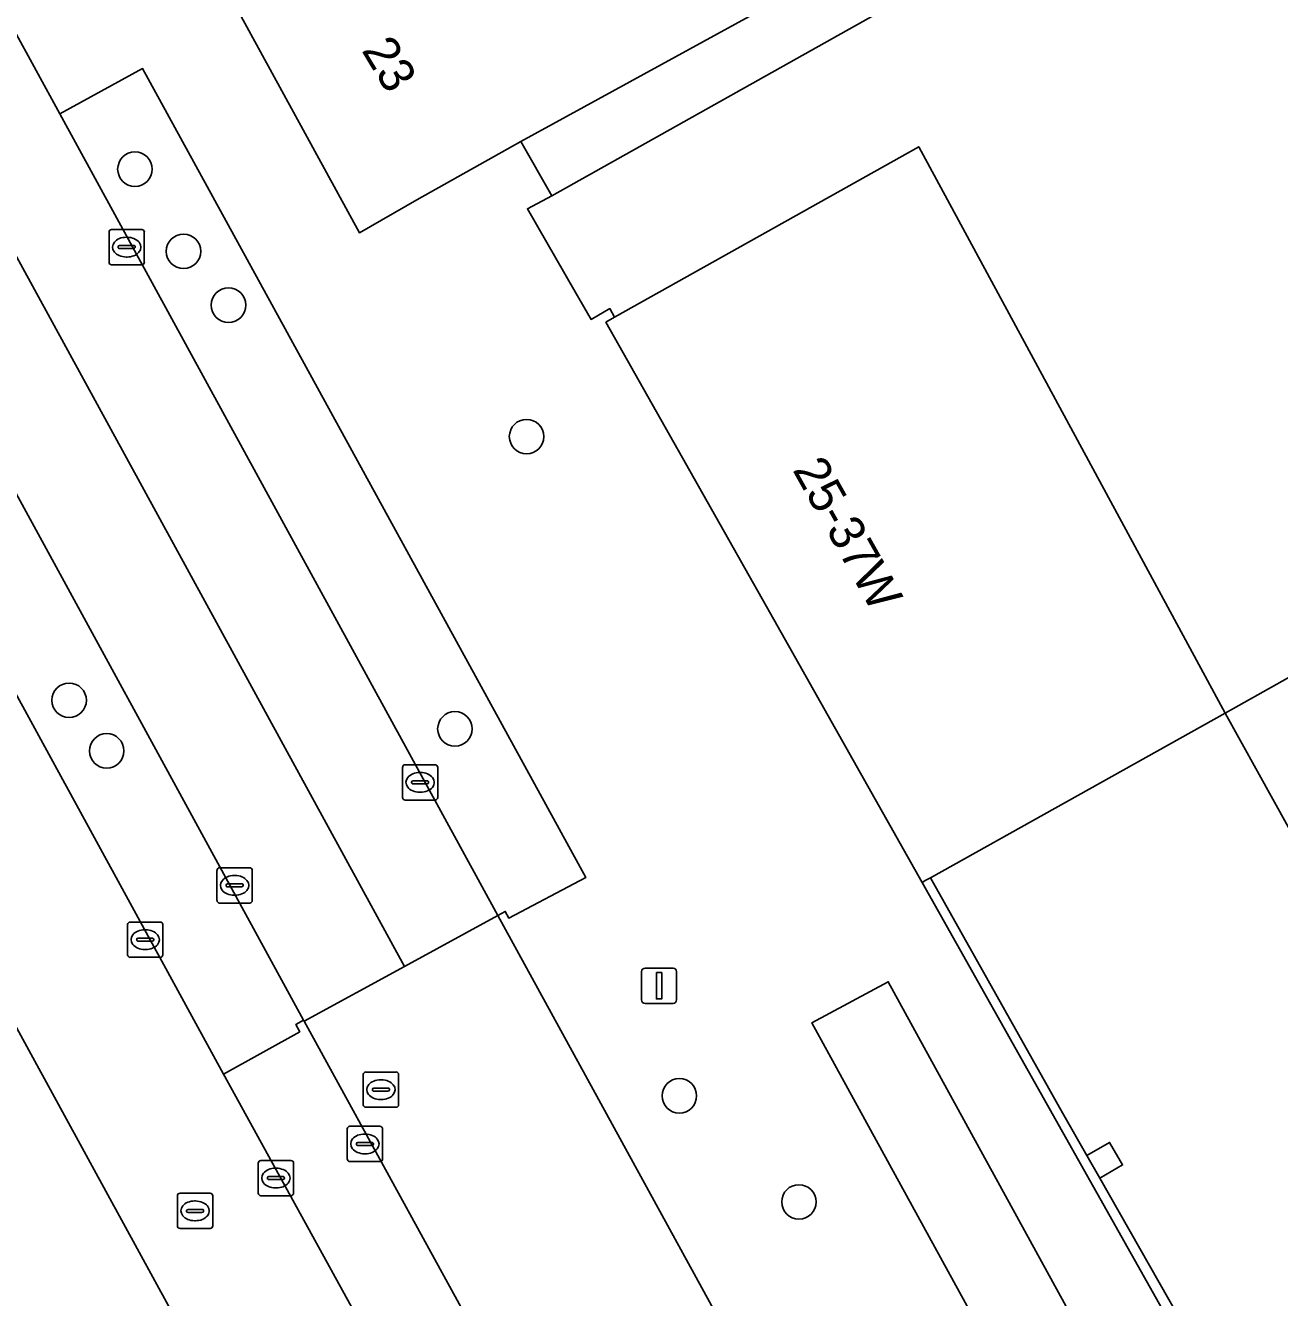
# Model space of a CAD drawing. Extents: x 161087 to 161926, y 382572 to 383873.
# Drawn here: x 161512.92 to 161548.46, y 383379.81 to 383415.85 of the extents above; entities that cross this region are included whole.
import ezdxf

# ---------------------------------------------------------------- set-up
doc = ezdxf.new("R2010")
doc.units = 0
for name, color, linetype in [('IMGEO_Berm_open', 7, 'Continuous'), ('IMGEO_Boom', 7, 'Continuous'), ('IMGEO_Erf', 7, 'Continuous'), ('IMGEO_Fietspad_gesloten', 7, 'Continuous'), ('IMGEO_Groenvoorziening', 7, 'Continuous'), ('IMGEO_Kolk', 7, 'Continuous'), ('IMGEO_Lichtmast', 7, 'Continuous'), ('IMGEO_OVBaan_gesloten', 7, 'Continuous'), ('IMGEO_Pand', 7, 'Continuous'), ('IMGEO_Pand_nummerreeks', 7, 'Continuous'), ('IMGEO_Pand_overbouw', 7, 'Continuous'), ('IMGEO_Parkeervlak_open', 7, 'Continuous'), ('IMGEO_Rijbaan_lokaal_gesloten', 7, 'Continuous'), ('IMGEO_Rijbaan_lokaal_open', 7, 'Continuous'), ('IMGEO_Rioolput', 7, 'Continuous'), ('IMGEO_Voetpad_open', 7, 'Continuous')]:
    doc.layers.add(name, color=color, linetype=linetype)

msp = doc.modelspace()

# ---------------------------------------------------------------- linework, layer by layer
at = {"layer": 'IMGEO_Berm_open'}
msp.add_lwpolyline([(161520.813, 383387.643), (161520.8, 383387.668), (161520.576, 383387.544), (161520.689, 383387.341), (161518.533, 383386.141), (161518.57, 383386.074), (161533.815, 383358.36), (161535.959, 383359.502), (161536.062, 383359.308), (161536.289, 383359.434)], close=True, dxfattribs=at)
at = {"layer": 'IMGEO_Boom'}
for centre in [(161516.019, 383411.78), (161517.397, 383409.452), (161518.671, 383407.928), (161527.119, 383404.203), (161514.154, 383396.732), (161525.088, 383395.922), (161515.22, 383395.299), (161531.449, 383385.526), (161534.838, 383382.52)]:
    msp.add_circle(centre, 0.489, dxfattribs=at)
at = {"layer": 'IMGEO_Erf'}
msp.add_lwpolyline([(161556.19, 383428.578), (161546.676, 383423.367), (161537.106, 383418.125), (161531.338, 383414.966), (161526.953, 383412.564), (161527.836, 383411.022), (161531.574, 383413.12), (161543.831, 383419.999), (161544.887, 383418.12), (161552.243, 383422.247)], dxfattribs=at)
at = {"layer": 'IMGEO_Fietspad_gesloten'}
for points in [[(161560.95, 383310.401), (161555.169, 383320.567), (161545.784, 383337.077), (161533.815, 383358.36), (161518.57, 383386.074), (161518.533, 383386.141), (161508.341, 383404.795), (161503.535, 383413.591), (161503.524, 383413.612), (161497.855, 383423.967), (161487.632, 383442.713)], [(161483.376, 383441.137), (161487.783, 383433.046), (161493.934, 383421.754), (161514.754, 383383.636), (161519.252, 383375.416), (161519.914, 383374.197)]]:
    msp.add_lwpolyline(points, dxfattribs=at)
at = {"layer": 'IMGEO_Groenvoorziening'}
for points in [[(161513.893, 383413.351), (161526.306, 383390.639), (161526.514, 383390.753), (161526.615, 383390.56), (161528.803, 383391.714), (161516.238, 383414.629)], [(161510.722, 383406.107), (161508.341, 383404.795), (161518.533, 383386.141), (161520.689, 383387.341), (161520.576, 383387.544), (161520.8, 383387.668)], [(161541.051, 383376.934), (161543.21, 383378.095), (161537.369, 383388.756), (161535.202, 383387.592)]]:
    msp.add_lwpolyline(points, close=True, dxfattribs=at)
at = {"layer": 'IMGEO_Kolk'}
for p, q in [((161515.36, 383410.071), (161516.212, 383410.071)), ((161515.285, 383409.145), (161515.285, 383409.997)), ((161515.773, 383409.851), (161515.798, 383409.851)), ((161516.286, 383409.997), (161516.286, 383409.145)), ((161515.544, 383409.565), (161515.544, 383409.577)), ((161515.982, 383409.528), (161515.584, 383409.528)), ((161515.587, 383409.614), (161515.985, 383409.614)), ((161516.028, 383409.577), (161516.028, 383409.565)), ((161516.212, 383409.071), (161515.36, 383409.071)), ((161515.796, 383409.291), (161515.771, 383409.291)), ((161523.676, 383394.906), (161524.528, 383394.906)), ((161523.601, 383393.98), (161523.601, 383394.832)), ((161524.089, 383394.686), (161524.114, 383394.686)), ((161524.602, 383394.832), (161524.602, 383393.98)), ((161523.86, 383394.4), (161523.86, 383394.412)), ((161524.298, 383394.363), (161523.9, 383394.363)), ((161523.903, 383394.449), (161524.301, 383394.449)), ((161524.344, 383394.412), (161524.344, 383394.4)), ((161524.528, 383393.906), (161523.676, 383393.906)), ((161524.112, 383394.126), (161524.087, 383394.126)), ((161518.345, 383391.062), (161518.345, 383391.914)), ((161518.42, 383391.988), (161519.272, 383391.988)), ((161518.833, 383391.768), (161518.858, 383391.768)), ((161519.346, 383391.914), (161519.346, 383391.062)), ((161518.604, 383391.482), (161518.604, 383391.494)), ((161519.042, 383391.445), (161518.644, 383391.445)), ((161518.647, 383391.531), (161519.045, 383391.531)), ((161519.088, 383391.494), (161519.088, 383391.482)), ((161519.272, 383390.988), (161518.42, 383390.988)), ((161518.856, 383391.208), (161518.831, 383391.208)), ((161515.81, 383389.524), (161515.81, 383390.376)), ((161515.885, 383390.45), (161516.737, 383390.45)), ((161516.298, 383390.23), (161516.323, 383390.23)), ((161516.811, 383390.376), (161516.811, 383389.524)), ((161516.069, 383389.944), (161516.069, 383389.956)), ((161516.507, 383389.907), (161516.109, 383389.907)), ((161516.112, 383389.993), (161516.51, 383389.993)), ((161516.553, 383389.956), (161516.553, 383389.944)), ((161516.321, 383389.67), (161516.296, 383389.67)), ((161516.737, 383389.45), (161515.885, 383389.45)), ((161519.514, 383382.769), (161519.514, 383383.621)), ((161519.589, 383383.695), (161520.441, 383383.695)), ((161520.002, 383383.475), (161520.027, 383383.475)), ((161520.515, 383383.621), (161520.515, 383382.769)), ((161519.773, 383383.189), (161519.773, 383383.201)), ((161520.211, 383383.152), (161519.813, 383383.152)), ((161519.816, 383383.238), (161520.214, 383383.238)), ((161520.257, 383383.201), (161520.257, 383383.189)), ((161520.441, 383382.695), (161519.589, 383382.695)), ((161520.025, 383382.915), (161520, 383382.915))]:
    msp.add_line(p, q, dxfattribs=at)
for points in [[(161515.36, 383410.071), (161516.212, 383410.071)], [(161515.285, 383409.145), (161515.285, 383409.997)], [(161516.286, 383409.997), (161516.286, 383409.145)], [(161516.212, 383409.071), (161515.36, 383409.071)], [(161523.676, 383394.906), (161524.528, 383394.906)], [(161523.601, 383393.98), (161523.601, 383394.832)], [(161524.602, 383394.832), (161524.602, 383393.98)], [(161524.528, 383393.906), (161523.676, 383393.906)], [(161518.345, 383391.062), (161518.345, 383391.914)], [(161518.42, 383391.988), (161519.272, 383391.988)], [(161519.346, 383391.914), (161519.346, 383391.062)], [(161519.272, 383390.988), (161518.42, 383390.988)], [(161515.81, 383389.524), (161515.81, 383390.376)], [(161515.885, 383390.45), (161516.737, 383390.45)], [(161516.811, 383390.376), (161516.811, 383389.524)], [(161516.737, 383389.45), (161515.885, 383389.45)], [(161519.514, 383382.769), (161519.514, 383383.621)], [(161519.589, 383383.695), (161520.441, 383383.695)], [(161520.515, 383383.621), (161520.515, 383382.769)], [(161520.441, 383382.695), (161519.589, 383382.695)]]:
    msp.add_lwpolyline(points, dxfattribs=at)
for centre, radius, start, end in [((161515.362, 383409.995), 0.0765, 91.552, 178.448), ((161515.362, 383409.995), 0.0765, 91.552, 178.448), ((161516.21, 383409.995), 0.0765, 1.552, 88.448), ((161516.21, 383409.995), 0.0765, 1.552, 88.448), ((161515.584, 383409.574), 0.0403, 85.8775, 175.7526), ((161515.581, 383409.564), 0.0366, 178.938, 274.7102), ((161515.985, 383409.571), 0.043, 264.8664, 352.4533), ((161515.989, 383409.576), 0.0386, 1.7309, 96.639), ((161515.362, 383409.147), 0.0765, 181.552, 268.448), ((161515.362, 383409.147), 0.0765, 181.552, 268.448), ((161516.21, 383409.147), 0.0765, 271.552, 358.448), ((161516.21, 383409.147), 0.0765, 271.552, 358.448), ((161523.678, 383394.83), 0.0765, 91.552, 178.448), ((161523.678, 383394.83), 0.0765, 91.552, 178.448), ((161524.526, 383394.83), 0.0765, 1.552, 88.448), ((161524.526, 383394.83), 0.0765, 1.552, 88.448), ((161523.9, 383394.409), 0.0403, 85.8775, 175.7526), ((161523.897, 383394.399), 0.0366, 178.938, 274.7102), ((161524.301, 383394.406), 0.043, 264.8664, 352.4533), ((161524.305, 383394.411), 0.0386, 1.7309, 96.639), ((161523.678, 383393.982), 0.0765, 181.552, 268.448), ((161523.678, 383393.982), 0.0765, 181.552, 268.448), ((161524.526, 383393.982), 0.0765, 271.552, 358.448), ((161524.526, 383393.982), 0.0765, 271.552, 358.448), ((161518.422, 383391.912), 0.0765, 91.552, 178.448), ((161518.422, 383391.912), 0.0765, 91.552, 178.448), ((161519.27, 383391.912), 0.0765, 1.552, 88.448), ((161519.27, 383391.912), 0.0765, 1.552, 88.448), ((161518.644, 383391.491), 0.0403, 85.8775, 175.7526), ((161518.641, 383391.481), 0.0366, 178.938, 274.7102), ((161519.045, 383391.488), 0.043, 264.8664, 352.4533), ((161519.049, 383391.493), 0.0386, 1.7309, 96.639), ((161518.422, 383391.064), 0.0765, 181.552, 268.448), ((161518.422, 383391.064), 0.0765, 181.552, 268.448), ((161519.27, 383391.064), 0.0765, 271.552, 358.448), ((161519.27, 383391.064), 0.0765, 271.552, 358.448), ((161515.887, 383390.374), 0.0765, 91.552, 178.448), ((161515.887, 383390.374), 0.0765, 91.552, 178.448), ((161516.735, 383390.374), 0.0765, 1.552, 88.448), ((161516.735, 383390.374), 0.0765, 1.552, 88.448), ((161516.109, 383389.953), 0.0403, 85.8775, 175.7526), ((161516.106, 383389.943), 0.0366, 178.938, 274.7102), ((161516.51, 383389.95), 0.043, 264.8664, 352.4533), ((161516.514, 383389.955), 0.0386, 1.7309, 96.639), ((161515.887, 383389.526), 0.0765, 181.552, 268.448), ((161515.887, 383389.526), 0.0765, 181.552, 268.448), ((161516.735, 383389.526), 0.0765, 271.552, 358.448), ((161516.735, 383389.526), 0.0765, 271.552, 358.448), ((161519.591, 383383.619), 0.0765, 91.552, 178.448), ((161519.591, 383383.619), 0.0765, 91.552, 178.448), ((161520.439, 383383.619), 0.0765, 1.552, 88.448), ((161520.439, 383383.619), 0.0765, 1.552, 88.448), ((161519.813, 383383.198), 0.0403, 85.8775, 175.7526), ((161519.81, 383383.188), 0.0366, 178.938, 274.7102), ((161520.214, 383383.195), 0.043, 264.8664, 352.4533), ((161520.218, 383383.2), 0.0386, 1.7309, 96.639), ((161519.591, 383382.771), 0.0765, 181.552, 268.448), ((161519.591, 383382.771), 0.0765, 181.552, 268.448), ((161520.439, 383382.771), 0.0765, 271.552, 358.448), ((161520.439, 383382.771), 0.0765, 271.552, 358.448)]:
    msp.add_arc(centre, radius, start, end, dxfattribs=at)
for centre, major_axis, ratio, start_param, end_param in [((161515.772, 383409.571), (-0.387, 0.002), 0.722429, 4.712389, 7.853982), ((161515.797, 383409.571), (-0.39, 0.002), 0.717154, 1.570796, 4.712389), ((161524.088, 383394.406), (-0.387, 0.002), 0.722429, 4.712389, 7.853982), ((161524.113, 383394.406), (-0.39, 0.002), 0.717154, 1.570796, 4.712389), ((161518.832, 383391.488), (-0.387, 0.002), 0.722429, 4.712389, 7.853982), ((161518.857, 383391.488), (-0.39, 0.002), 0.717154, 1.570796, 4.712389), ((161516.297, 383389.95), (-0.387, 0.002), 0.722429, 4.712389, 7.853982), ((161516.322, 383389.95), (-0.39, 0.002), 0.717154, 1.570796, 4.712389), ((161520.001, 383383.195), (-0.387, 0.002), 0.722429, 4.712389, 7.853982), ((161520.026, 383383.195), (-0.39, 0.002), 0.717154, 1.570796, 4.712389)]:
    msp.add_ellipse(centre, major_axis=major_axis, ratio=ratio, start_param=start_param, end_param=end_param, dxfattribs=at)
at = {"layer": 'IMGEO_Lichtmast'}
for p, q in [((161530.479, 383389.145), (161531.269, 383389.145)), ((161531.269, 383389.145), (161530.479, 383389.145)), ((161530.379, 383388.245), (161530.379, 383389.045)), ((161530.379, 383389.045), (161530.379, 383388.245)), ((161531.369, 383389.045), (161531.369, 383388.245)), ((161531.369, 383388.245), (161531.369, 383389.045)), ((161531.269, 383388.145), (161530.479, 383388.145)), ((161530.479, 383388.145), (161531.269, 383388.145))]:
    msp.add_line(p, q, dxfattribs=at)
msp.add_lwpolyline([(161530.799, 383389.02), (161530.949, 383389.02), (161530.949, 383388.27), (161530.799, 383388.27), (161530.799, 383389.02)], dxfattribs=at)
for centre, start, end in [((161530.479, 383389.045), 90, 180), ((161530.479, 383389.045), 90, 180), ((161531.269, 383389.045), 0, 90), ((161531.269, 383389.045), 360, 90), ((161530.479, 383388.245), 180, 270), ((161530.479, 383388.245), 180, 270), ((161531.269, 383388.245), 270, 0), ((161531.269, 383388.245), 270, 0)]:
    msp.add_arc(centre, 0.1, start, end, dxfattribs=at)
at = {"layer": 'IMGEO_OVBaan_gesloten'}
msp.add_lwpolyline([(161503.178, 383426.642), (161500.344, 383425.094), (161505.899, 383414.93), (161510.722, 383406.107), (161520.8, 383387.668), (161520.813, 383387.643), (161523.657, 383389.194)], close=True, dxfattribs=at)
at = {"layer": 'IMGEO_Pand'}
for points in [[(161605.285, 383450.395), (161552.243, 383422.247), (161544.887, 383418.12), (161543.831, 383419.999), (161531.574, 383413.12), (161527.836, 383411.022), (161527.142, 383410.658), (161528.496, 383408.304), (161528.945, 383407.523), (161529.476, 383407.831), (161529.613, 383407.591), (161538.234, 383412.413), (161546.918, 383396.368), (161554.39, 383400.562), (161554.954, 383399.557), (161557.131, 383395.676), (161557.631, 383395.928), (161557.692, 383395.824), (161573.775, 383405.339), (161582.694, 383390.118), (161592.405, 383373.497)], [(161519.543, 383416.523), (161518.978, 383416.208), (161522.38, 383409.98), (161524.012, 383410.914), (161526.953, 383412.564), (161531.338, 383414.966), (161537.106, 383418.125), (161529.687, 383431.665)]]:
    msp.add_lwpolyline(points, dxfattribs=at)
for points in [[(161538.234, 383412.413), (161529.613, 383407.591), (161529.369, 383407.443), (161533.917, 383399.389), (161538.33, 383391.574), (161538.438, 383391.632), (161538.562, 383391.701), (161546.918, 383396.368)], [(161543.644, 383384.207), (161542.994, 383383.833), (161543.362, 383383.193), (161544.012, 383383.568)]]:
    msp.add_lwpolyline(points, close=True, dxfattribs=at)
at = {"layer": 'IMGEO_Pand_overbouw'}
msp.add_lwpolyline([(161546.918, 383396.368), (161538.562, 383391.701), (161542.312, 383385.044), (161542.994, 383383.833), (161543.362, 383383.193), (161546.731, 383377.282), (161547.099, 383376.643), (161551.496, 383368.791), (161553.066, 383369.69), (161559.162, 383373.185), (161559.406, 383372.75), (161559.862, 383373.007), (161555.57, 383380.757), (161550.972, 383389.058)], close=True, dxfattribs=at)
at = {"layer": 'IMGEO_Parkeervlak_open'}
msp.add_lwpolyline([(161592.405, 383373.497), (161582.694, 383390.118), (161573.775, 383405.339), (161557.692, 383395.824), (161557.631, 383395.928), (161557.131, 383395.676), (161554.954, 383399.557), (161554.39, 383400.562), (161546.918, 383396.368), (161538.562, 383391.701), (161538.438, 383391.632), (161538.33, 383391.574), (161551.231, 383368.646)], dxfattribs=at)
msp.add_lwpolyline([(161544.012, 383383.568), (161543.362, 383383.193), (161542.994, 383383.833), (161543.644, 383384.207)], close=True, dxfattribs=at)
at = {"layer": 'IMGEO_Rijbaan_lokaal_gesloten'}
msp.add_lwpolyline([(161513.893, 383413.351), (161505.835, 383428.094), (161503.178, 383426.642), (161523.657, 383389.194), (161526.306, 383390.639)], close=True, dxfattribs=at)
at = {"layer": 'IMGEO_Rijbaan_lokaal_open'}
msp.add_lwpolyline([(161526.306, 383390.639), (161523.657, 383389.194), (161520.813, 383387.643), (161536.289, 383359.434), (161539.097, 383360.976), (161541.756, 383362.436)], close=True, dxfattribs=at)
at = {"layer": 'IMGEO_Rioolput'}
for p, q in [((161522.492, 383385.275), (161522.492, 383386.127)), ((161522.567, 383386.201), (161523.419, 383386.201)), ((161522.98, 383385.981), (161523.005, 383385.981)), ((161523.493, 383386.127), (161523.493, 383385.275)), ((161522.751, 383385.695), (161522.751, 383385.707)), ((161523.189, 383385.658), (161522.791, 383385.658)), ((161522.794, 383385.744), (161523.192, 383385.744)), ((161523.235, 383385.707), (161523.235, 383385.695)), ((161523.419, 383385.201), (161522.567, 383385.201)), ((161523.003, 383385.421), (161522.978, 383385.421)), ((161522.037, 383383.738), (161522.037, 383384.59)), ((161522.112, 383384.664), (161522.964, 383384.664)), ((161522.525, 383384.444), (161522.55, 383384.444)), ((161523.038, 383384.59), (161523.038, 383383.738)), ((161522.296, 383384.158), (161522.296, 383384.17)), ((161522.734, 383384.121), (161522.336, 383384.121)), ((161522.339, 383384.207), (161522.737, 383384.207)), ((161522.78, 383384.17), (161522.78, 383384.158)), ((161522.548, 383383.884), (161522.523, 383383.884)), ((161522.964, 383383.664), (161522.112, 383383.664)), ((161517.223, 383381.841), (161517.223, 383382.693)), ((161517.298, 383382.767), (161518.15, 383382.767)), ((161518.224, 383382.693), (161518.224, 383381.841)), ((161517.482, 383382.261), (161517.482, 383382.273)), ((161517.525, 383382.31), (161517.923, 383382.31)), ((161517.711, 383382.547), (161517.736, 383382.547)), ((161517.966, 383382.273), (161517.966, 383382.261)), ((161517.92, 383382.224), (161517.522, 383382.224)), ((161517.734, 383381.987), (161517.709, 383381.987)), ((161518.15, 383381.767), (161517.298, 383381.767))]:
    msp.add_line(p, q, dxfattribs=at)
for points in [[(161522.492, 383385.275), (161522.492, 383386.127)], [(161522.567, 383386.201), (161523.419, 383386.201)], [(161523.493, 383386.127), (161523.493, 383385.275)], [(161523.419, 383385.201), (161522.567, 383385.201)], [(161522.037, 383383.738), (161522.037, 383384.59)], [(161522.112, 383384.664), (161522.964, 383384.664)], [(161523.038, 383384.59), (161523.038, 383383.738)], [(161522.964, 383383.664), (161522.112, 383383.664)], [(161517.223, 383381.841), (161517.223, 383382.693)], [(161517.298, 383382.767), (161518.15, 383382.767)], [(161518.224, 383382.693), (161518.224, 383381.841)], [(161518.15, 383381.767), (161517.298, 383381.767)]]:
    msp.add_lwpolyline(points, dxfattribs=at)
for centre, radius, start, end in [((161522.569, 383386.125), 0.0765, 91.552, 178.448), ((161522.569, 383386.125), 0.0765, 91.552, 178.448), ((161523.417, 383386.125), 0.0765, 1.552, 88.448), ((161523.417, 383386.125), 0.0765, 1.552, 88.448), ((161522.791, 383385.704), 0.0403, 85.8775, 175.7526), ((161522.788, 383385.694), 0.0366, 178.938, 274.7102), ((161523.192, 383385.701), 0.043, 264.8664, 352.4533), ((161523.196, 383385.706), 0.0386, 1.7309, 96.639), ((161522.569, 383385.277), 0.0765, 181.552, 268.448), ((161522.569, 383385.277), 0.0765, 181.552, 268.448), ((161523.417, 383385.277), 0.0765, 271.552, 358.448), ((161523.417, 383385.277), 0.0765, 271.552, 358.448), ((161522.114, 383384.588), 0.0765, 91.552, 178.448), ((161522.114, 383384.588), 0.0765, 91.552, 178.448), ((161522.962, 383384.588), 0.0765, 1.552, 88.448), ((161522.962, 383384.588), 0.0765, 1.552, 88.448), ((161522.336, 383384.167), 0.0403, 85.8775, 175.7526), ((161522.333, 383384.157), 0.0366, 178.938, 274.7102), ((161522.737, 383384.164), 0.043, 264.8664, 352.4533), ((161522.741, 383384.169), 0.0386, 1.7309, 96.639), ((161522.114, 383383.74), 0.0765, 181.552, 268.448), ((161522.114, 383383.74), 0.0765, 181.552, 268.448), ((161522.962, 383383.74), 0.0765, 271.552, 358.448), ((161522.962, 383383.74), 0.0765, 271.552, 358.448), ((161517.3, 383382.691), 0.0765, 91.552, 178.448), ((161517.3, 383382.691), 0.0765, 91.552, 178.448), ((161518.148, 383382.691), 0.0765, 1.552, 88.448), ((161518.148, 383382.691), 0.0765, 1.552, 88.448), ((161517.522, 383382.27), 0.0403, 85.8775, 175.7526), ((161517.927, 383382.272), 0.0386, 1.7309, 96.639), ((161517.519, 383382.26), 0.0366, 178.938, 274.7102), ((161517.923, 383382.267), 0.043, 264.8664, 352.4533), ((161517.3, 383381.843), 0.0765, 181.552, 268.448), ((161517.3, 383381.843), 0.0765, 181.552, 268.448), ((161518.148, 383381.843), 0.0765, 271.552, 358.448), ((161518.148, 383381.843), 0.0765, 271.552, 358.448)]:
    msp.add_arc(centre, radius, start, end, dxfattribs=at)
for centre, major_axis, ratio, start_param, end_param in [((161522.979, 383385.701), (-0.387, 0.002), 0.722429, 4.712389, 7.853982), ((161523.004, 383385.701), (-0.39, 0.002), 0.717154, 1.570796, 4.712389), ((161522.524, 383384.164), (-0.387, 0.002), 0.722429, 4.712389, 7.853982), ((161522.549, 383384.164), (-0.39, 0.002), 0.717154, 1.570796, 4.712389), ((161517.71, 383382.267), (-0.387, 0.002), 0.722429, 4.712389, 7.853982), ((161517.735, 383382.267), (-0.39, 0.002), 0.717154, 1.570796, 4.712389)]:
    msp.add_ellipse(centre, major_axis=major_axis, ratio=ratio, start_param=start_param, end_param=end_param, dxfattribs=at)
at = {"layer": 'IMGEO_Voetpad_open'}
for points in [[(161498.477, 383445.174), (161501.194, 383440.172), (161499.894, 383439.487), (161499.792, 383439.685), (161499.589, 383439.572), (161505.835, 383428.094), (161513.893, 383413.351), (161516.238, 383414.629), (161528.803, 383391.714), (161526.615, 383390.56), (161526.514, 383390.753), (161526.306, 383390.639), (161541.756, 383362.436), (161550.864, 383346.278), (161553.532, 383341.596), (161555.931, 383342.902), (161576.085, 383307.436), (161574.074, 383306.308), (161573.964, 383306.503), (161573.605, 383306.298), (161579.987, 383295.136), (161582.347, 383296.475), (161586.534, 383289.192), (161595.511, 383273.356)], [(161519.914, 383374.197), (161519.252, 383375.416), (161514.754, 383383.636), (161493.934, 383421.754), (161487.783, 383433.046), (161485.664, 383431.857), (161479.156, 383443.432), (161480.221, 383444.072), (161481.304, 383444.723)], [(161538.33, 383391.574), (161533.917, 383399.389), (161529.369, 383407.443), (161529.613, 383407.591), (161529.476, 383407.831), (161528.945, 383407.523), (161528.496, 383408.304), (161527.142, 383410.658), (161527.836, 383411.022), (161526.953, 383412.564), (161524.012, 383410.914), (161522.38, 383409.98), (161518.978, 383416.208), (161518.927, 383416.179), (161510.747, 383431.197)], [(161605.553, 383262.644), (161589.763, 383290.481), (161585.88, 383297.339), (161583.052, 383302.173), (161580.275, 383307.078), (161579.717, 383308.063), (161578.98, 383309.624), (161576.965, 383313.183), (161575.144, 383316.339), (161565.377, 383333.715), (161565.332, 383333.794), (161565.481, 383333.879), (161558.793, 383345.731), (161558.744, 383345.818), (161560.262, 383346.675), (161562.501, 383347.925), (161561.7, 383349.336), (161560.026, 383352.285), (161560.565, 383352.595), (161560.478, 383352.789), (161560.234, 383352.651), (161559.165, 383354.551), (161551.231, 383368.646), (161538.33, 383391.574)]]:
    msp.add_lwpolyline(points, dxfattribs=at)
msp.add_lwpolyline([(161535.202, 383387.592), (161537.369, 383388.756), (161543.21, 383378.095), (161541.051, 383376.934)], close=True, dxfattribs=at)

# ---------------------------------------------------------------- texts
at = {"layer": 'IMGEO_Pand_nummerreeks'}
for s, rotation, p in [('23', 301.0197, (161522.429, 383415.148)), ('25-37W', 299.2607, (161534.644, 383403.263))]:
    msp.add_text(s, height=1, rotation=rotation, dxfattribs=at).set_placement(p)

doc.saveas('drawing.dxf')
